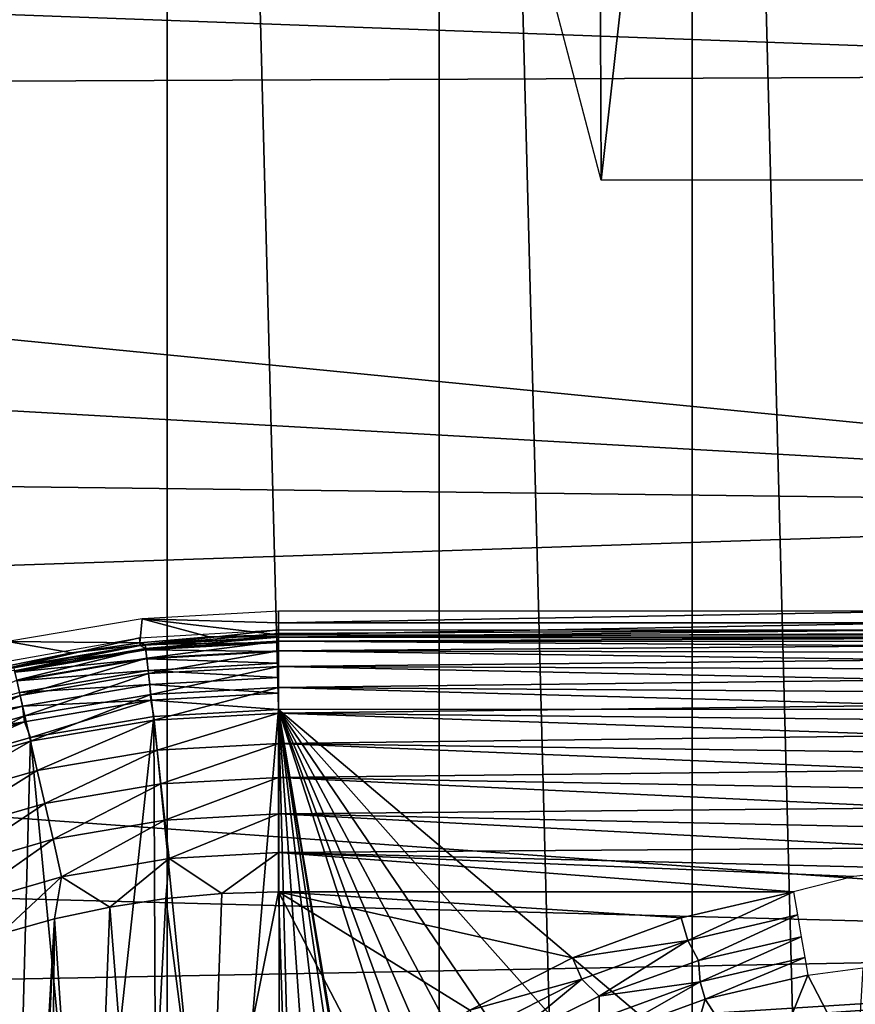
# Model space of a CAD drawing. Header units: millimetres. Extents: x -60 to 60, y -60 to 60.
# Tile 330 of 367: x 43.27 to 48.85, y 5.49 to 12.07. Entities that reach past the tile are written whole.
import ezdxf

# ---------------------------------------------------------------- set-up
doc = ezdxf.new("R2010")
doc.units = ezdxf.units.MM
doc.header["$LTSCALE"] = 81.481481
for name, color, linetype in [('103', 7, 'CONTINUOUS'), ('209', 7, 'CONTINUOUS'), ('210', 7, 'CONTINUOUS'), ('216', 7, 'CONTINUOUS'), ('217', 7, 'CONTINUOUS'), ('244', 7, 'CONTINUOUS'), ('257', 7, 'CONTINUOUS'), ('274', 7, 'CONTINUOUS'), ('275', 7, 'CONTINUOUS'), ('295', 7, 'CONTINUOUS'), ('3', 7, 'CONTINUOUS'), ('87', 7, 'CONTINUOUS'), ('89', 7, 'CONTINUOUS'), ('90', 7, 'CONTINUOUS')]:
    doc.layers.add(name, color=color, linetype=linetype)

msp = doc.modelspace()

# ---------------------------------------------------------------- linework, layer by layer
at = {"layer": '103', "color": 7, "linetype": 'Continuous', "true_color": 0xf5f5f5}
for points in [[(45, 7.959, 2.4913), (44.5372, 7.9456, 2.4913), (45, 7.945, 2.382), (45, 7.959, 2.4913)], [(43.2321, 7.7458, 2.382), (44.1147, 7.8573, 2.2779), (44.1104, 7.895, 2.382), (43.2321, 7.7458, 2.382)], [(43.6179, 7.8381, 2.4913), (43.2321, 7.7458, 2.382), (44.1104, 7.895, 2.382), (43.6179, 7.8381, 2.4913)], [(44.076, 7.9052, 2.4913), (43.6179, 7.8381, 2.4913), (44.1104, 7.895, 2.382), (44.076, 7.9052, 2.4913)], [(44.5372, 7.9456, 2.4913), (44.076, 7.9052, 2.4913), (44.1104, 7.895, 2.382), (44.5372, 7.9456, 2.4913)], [(44.5372, 7.9456, 2.4913), (44.1104, 7.895, 2.382), (45, 7.945, 2.382), (44.5372, 7.9456, 2.4913)], [(44.1104, 7.895, 2.382), (45, 7.907, 2.2779), (45, 7.945, 2.382), (44.1104, 7.895, 2.382)], [(44.1147, 7.8573, 2.2779), (45, 7.907, 2.2779), (44.1104, 7.895, 2.382), (44.1147, 7.8573, 2.2779)], [(44.1147, 7.8573, 2.2779), (45, 7.8471, 2.1846), (45, 7.907, 2.2779), (44.1147, 7.8573, 2.2779)], [(43.6179, 7.8381, 2.4913), (43.1645, 7.7445, 2.4913), (43.2321, 7.7458, 2.382), (43.6179, 7.8381, 2.4913)], [(43.2405, 7.7088, 2.2779), (44.1147, 7.8573, 2.2779), (43.2321, 7.7458, 2.382), (43.2405, 7.7088, 2.2779)], [(43.2405, 7.7088, 2.2779), (44.1214, 7.7978, 2.1846), (44.1147, 7.8573, 2.2779), (43.2405, 7.7088, 2.2779)], [(44.1214, 7.7978, 2.1846), (45, 7.8471, 2.1846), (44.1147, 7.8573, 2.2779), (44.1214, 7.7978, 2.1846)], [(44.1214, 7.7978, 2.1846), (45, 7.7681, 2.1069), (45, 7.8471, 2.1846), (44.1214, 7.7978, 2.1846)], [(43.2539, 7.6504, 2.1846), (44.1214, 7.7978, 2.1846), (43.2405, 7.7088, 2.2779), (43.2539, 7.6504, 2.1846)], [(43.2539, 7.6504, 2.1846), (44.1303, 7.7192, 2.1069), (44.1214, 7.7978, 2.1846), (43.2539, 7.6504, 2.1846)], [(44.1303, 7.7192, 2.1069), (45, 7.7681, 2.1069), (44.1214, 7.7978, 2.1846), (44.1303, 7.7192, 2.1069)], [(44.1303, 7.7192, 2.1069), (45, 7.6739, 2.0485), (45, 7.7681, 2.1069), (44.1303, 7.7192, 2.1069)], [(43.2714, 7.5733, 2.1069), (44.1303, 7.7192, 2.1069), (43.2539, 7.6504, 2.1846), (43.2714, 7.5733, 2.1069)], [(43.2714, 7.5733, 2.1069), (44.1408, 7.6256, 2.0485), (44.1303, 7.7192, 2.1069), (43.2714, 7.5733, 2.1069)], [(44.1408, 7.6256, 2.0485), (45, 7.6739, 2.0485), (44.1303, 7.7192, 2.1069), (44.1408, 7.6256, 2.0485)], [(45, 7.6739, 2.0485), (44.1408, 7.6256, 2.0485), (45, 7.5691, 2.0123), (45, 7.6739, 2.0485)], [(42.4344, 7.3322, 2.1069), (43.2924, 7.4815, 2.0485), (43.2714, 7.5733, 2.1069), (42.4344, 7.3322, 2.1069)], [(43.2924, 7.4815, 2.0485), (44.1408, 7.6256, 2.0485), (43.2714, 7.5733, 2.1069), (43.2924, 7.4815, 2.0485)], [(44.1408, 7.6256, 2.0485), (43.2924, 7.4815, 2.0485), (44.1475, 7.521, 2.0123), (44.1408, 7.6256, 2.0485)], [(45, 7.5691, 2.0123), (44.1408, 7.6256, 2.0485), (44.1475, 7.521, 2.0123), (45, 7.5691, 2.0123)], [(45, 7.4591, 2), (45, 7.5691, 2.0123), (44.1475, 7.521, 2.0123), (45, 7.4591, 2)], [(44.1475, 7.521, 2.0123), (43.2924, 7.4815, 2.0485), (43.3059, 7.3771, 2.0123), (44.1475, 7.521, 2.0123)], [(43.3458, 7.2734, 2), (44.1475, 7.521, 2.0123), (43.3059, 7.3771, 2.0123), (43.3458, 7.2734, 2)], [(43.3458, 7.2734, 2), (44.1678, 7.4125, 2), (44.1475, 7.521, 2.0123), (43.3458, 7.2734, 2)], [(44.1678, 7.4125, 2), (45, 7.4591, 2), (44.1475, 7.521, 2.0123), (44.1678, 7.4125, 2)], [(42.4655, 7.2433, 2.0485), (43.2924, 7.4815, 2.0485), (42.4344, 7.3322, 2.1069), (42.4655, 7.2433, 2.0485)], [(43.2924, 7.4815, 2.0485), (42.4655, 7.2433, 2.0485), (43.3059, 7.3771, 2.0123), (43.2924, 7.4815, 2.0485)], [(43.3059, 7.3771, 2.0123), (42.4655, 7.2433, 2.0485), (42.4858, 7.1394, 2.0123), (43.3059, 7.3771, 2.0123)], [(42.5444, 7.0433, 2), (43.3059, 7.3771, 2.0123), (42.4858, 7.1394, 2.0123), (42.5444, 7.0433, 2)], [(42.5444, 7.0433, 2), (43.3458, 7.2734, 2), (43.3059, 7.3771, 2.0123), (42.5444, 7.0433, 2)]]:
    msp.add_3dface(points, dxfattribs=at)
at = {"layer": '209', "color": 151, "linetype": 'Continuous', "true_color": 0x7dbfed}
for points in [[(42.3223, 38.1068, 28.5), (44.2586, -35.8396, 28.5), (44.2586, 35.8396, 28.5), (42.3223, 38.1068, 28.5)], [(42.3223, -38.1068, 28.5), (44.2586, -35.8396, 28.5), (42.3223, 38.1068, 28.5), (42.3223, -38.1068, 28.5)], [(44.2586, 35.8396, 28.5), (46.0737, -33.4741, 28.5), (46.0737, 33.4741, 28.5), (44.2586, 35.8396, 28.5)], [(44.2586, -35.8396, 28.5), (46.0737, -33.4741, 28.5), (44.2586, 35.8396, 28.5), (44.2586, -35.8396, 28.5)], [(46.0737, 33.4741, 28.5), (47.7624, -31.017, 28.5), (47.7624, 31.017, 28.5), (46.0737, 33.4741, 28.5)], [(46.0737, -33.4741, 28.5), (47.7624, -31.017, 28.5), (46.0737, 33.4741, 28.5), (46.0737, -33.4741, 28.5)], [(47.7624, 31.017, 28.5), (49.3203, -28.4747, 28.5), (49.3203, 28.4747, 28.5), (47.7624, 31.017, 28.5)], [(47.7624, -31.017, 28.5), (49.3203, -28.4747, 28.5), (47.7624, 31.017, 28.5), (47.7624, -31.017, 28.5)]]:
    msp.add_3dface(points, dxfattribs=at)
at = {"layer": '210', "color": 151, "linetype": 'Continuous', "true_color": 0x7dbfed}
for points in [[(47.098, 24.3154, 25.5), (47.1554, 10.9956, 25.5), (46.478, 13.5768, 25.5), (47.098, 24.3154, 25.5)], [(48.3572, 21.7036, 25.5), (47.1554, 10.9956, 25.5), (47.098, 24.3154, 25.5), (48.3572, 21.7036, 25.5)], [(49.3153, 10.9956, 25.5), (47.1554, 10.9956, 25.5), (48.3572, 21.7036, 25.5), (49.3153, 10.9956, 25.5)], [(49.4717, 19.0267, 25.5), (49.3153, 10.9956, 25.5), (48.3572, 21.7036, 25.5), (49.4717, 19.0267, 25.5)]]:
    msp.add_3dface(points, dxfattribs=at)
at = {"layer": '216', "color": 151, "linetype": 'Continuous', "true_color": 0x7dbfed}
for points in [[(45, 7.9914, 13.9913), (44.078, 7.8882, 16.8297), (44.0723, 7.9374, 13.9913), (45, 7.9914, 13.9913)], [(45, 7.9667, 15.4105), (44.078, 7.8882, 16.8297), (45, 7.9914, 13.9913), (45, 7.9667, 15.4105)], [(45, 7.9419, 16.8297), (44.078, 7.8882, 16.8297), (45, 7.9667, 15.4105), (45, 7.9419, 16.8297)], [(44.0723, 7.9374, 13.9913), (43.1685, 7.7278, 16.8297), (43.1571, 7.776, 13.9913), (44.0723, 7.9374, 13.9913)], [(44.078, 7.8882, 16.8297), (43.1685, 7.7278, 16.8297), (44.0723, 7.9374, 13.9913), (44.078, 7.8882, 16.8297)]]:
    msp.add_3dface(points, dxfattribs=at)
at = {"layer": '217', "color": 151, "linetype": 'Continuous', "true_color": 0x7dbfed}
for points in [[(45, 7.9667, 15.4105), (45, 7.9914, 13.9913), (49.3153, 7.9914, 13.9913), (45, 7.9667, 15.4105)], [(45, 7.9419, 16.8297), (49.3153, 7.9914, 13.9913), (49.3153, 7.9667, 15.4105), (45, 7.9419, 16.8297)], [(45, 7.9419, 16.8297), (45, 7.9667, 15.4105), (49.3153, 7.9914, 13.9913), (45, 7.9419, 16.8297)], [(49.3153, 7.9419, 16.8297), (45, 7.9419, 16.8297), (49.3153, 7.9667, 15.4105), (49.3153, 7.9419, 16.8297)]]:
    msp.add_3dface(points, dxfattribs=at)
at = {"layer": '244', "color": 151, "linetype": 'Continuous', "true_color": 0x7dbfed}
for points in [[(48.9017, 5.733, 18.2641), (48.8617, 5.0527, 17.5929), (48.5354, 5.6844, 18.2657), (48.9017, 5.733, 18.2641)], [(48.5354, 5.6844, 18.2657), (48.2335, 4.9329, 17.5929), (47.8509, 5.5248, 18.2657), (48.5354, 5.6844, 18.2657)], [(48.8617, 5.0527, 17.5929), (48.2335, 4.9329, 17.5929), (48.5354, 5.6844, 18.2657), (48.8617, 5.0527, 17.5929)], [(47.8509, 5.5248, 18.2657), (47.6252, 4.7353, 17.5929), (47.191, 5.2831, 18.2657), (47.8509, 5.5248, 18.2657)], [(48.2335, 4.9329, 17.5929), (47.6252, 4.7353, 17.5929), (47.8509, 5.5248, 18.2657), (48.2335, 4.9329, 17.5929)]]:
    msp.add_3dface(points, dxfattribs=at)
at = {"layer": '257', "color": 151, "linetype": 'Continuous', "true_color": 0x7dbfed}
for points in [[(44.2478, 6.1966, 18.5), (44.0987, 3.3034, 18.5), (43.875, 6.1399, 18.5), (44.2478, 6.1966, 18.5)], [(44.5408, 3.936, 18.5), (44.0987, 3.3034, 18.5), (44.2478, 6.1966, 18.5), (44.5408, 3.936, 18.5)], [(44.6233, 6.2308, 18.5), (44.5408, 3.936, 18.5), (44.2478, 6.1966, 18.5), (44.6233, 6.2308, 18.5)], [(45.0566, 4.5102, 18.5), (44.5408, 3.936, 18.5), (45, 6.2421, 18.5), (45.0566, 4.5102, 18.5)], [(45, 6.2421, 18.5), (44.5408, 3.936, 18.5), (44.6233, 6.2308, 18.5), (45, 6.2421, 18.5)], [(48.4408, 6.2421, 18.5), (47.6894, 6.0669, 18.5), (45, 6.2421, 18.5), (48.4408, 6.2421, 18.5)], [(47.6894, 6.0669, 18.5), (46.9646, 5.8016, 18.5), (45, 6.2421, 18.5), (47.6894, 6.0669, 18.5)], [(46.9646, 5.8016, 18.5), (46.2776, 5.45, 18.5), (45, 6.2421, 18.5), (46.9646, 5.8016, 18.5)], [(46.2776, 5.45, 18.5), (45.6384, 5.0174, 18.5), (45, 6.2421, 18.5), (46.2776, 5.45, 18.5)], [(45.6384, 5.0174, 18.5), (45.0566, 4.5102, 18.5), (45, 6.2421, 18.5), (45.6384, 5.0174, 18.5)], [(43.875, 6.1399, 18.5), (43.7369, 2.6216, 18.5), (43.5063, 6.0608, 18.5), (43.875, 6.1399, 18.5)], [(44.0987, 3.3034, 18.5), (43.7369, 2.6216, 18.5), (43.875, 6.1399, 18.5), (44.0987, 3.3034, 18.5)], [(43.5063, 6.0608, 18.5), (43.1804, 0.3859, 18.5), (43.1431, 5.9596, 18.5), (43.5063, 6.0608, 18.5)], [(43.2743, 1.152, 18.5), (43.1804, 0.3859, 18.5), (43.5063, 6.0608, 18.5), (43.2743, 1.152, 18.5)], [(43.4607, 1.9009, 18.5), (43.2743, 1.152, 18.5), (43.5063, 6.0608, 18.5), (43.4607, 1.9009, 18.5)], [(43.7369, 2.6216, 18.5), (43.4607, 1.9009, 18.5), (43.5063, 6.0608, 18.5), (43.7369, 2.6216, 18.5)]]:
    msp.add_3dface(points, dxfattribs=at)
at = {"layer": '274', "color": 151, "linetype": 'Continuous', "true_color": 0x7dbfed}
for points in [[(45, 7.9419, 16.8297), (49.3153, 7.9419, 16.8297), (49.3153, 7.9339, 16.9674), (45, 7.9419, 16.8297)], [(45, 7.9419, 16.8297), (49.3153, 7.9339, 16.9674), (45, 7.9172, 17.0902), (45, 7.9419, 16.8297)], [(49.3153, 7.9339, 16.9674), (49.3153, 7.9147, 17.104), (45, 7.9172, 17.0902), (49.3153, 7.9339, 16.9674)], [(45, 7.9172, 17.0902), (49.3153, 7.8846, 17.2387), (45, 7.852, 17.3461), (45, 7.9172, 17.0902)], [(49.3153, 7.9147, 17.104), (49.3153, 7.8846, 17.2387), (45, 7.9172, 17.0902), (49.3153, 7.9147, 17.104)], [(49.3153, 7.8846, 17.2387), (49.3153, 7.8436, 17.3704), (45, 7.852, 17.3461), (49.3153, 7.8846, 17.2387)], [(45, 7.852, 17.3461), (49.3153, 7.792, 17.4984), (45, 7.748, 17.5888), (45, 7.852, 17.3461)], [(49.3153, 7.8436, 17.3704), (49.3153, 7.792, 17.4984), (45, 7.852, 17.3461), (49.3153, 7.8436, 17.3704)], [(49.3153, 7.792, 17.4984), (49.3153, 7.7303, 17.6218), (45, 7.748, 17.5888), (49.3153, 7.792, 17.4984)], [(49.3153, 7.7303, 17.6218), (49.3153, 7.6588, 17.7398), (45, 7.748, 17.5888), (49.3153, 7.7303, 17.6218)], [(45, 7.748, 17.5888), (49.3153, 7.6588, 17.7398), (45, 7.6077, 17.8125), (45, 7.748, 17.5888)], [(49.3153, 7.6588, 17.7398), (49.3153, 7.5779, 17.8516), (45, 7.6077, 17.8125), (49.3153, 7.6588, 17.7398)], [(45, 7.6077, 17.8125), (49.3153, 7.4882, 17.9564), (45, 7.4344, 18.0118), (45, 7.6077, 17.8125)], [(49.3153, 7.5779, 17.8516), (49.3153, 7.4882, 17.9564), (45, 7.6077, 17.8125), (49.3153, 7.5779, 17.8516)], [(49.3153, 7.4882, 17.9564), (49.3153, 7.3903, 18.0537), (45, 7.4344, 18.0118), (49.3153, 7.4882, 17.9564)], [(45, 7.4344, 18.0118), (49.3153, 7.2849, 18.1426), (45, 7.2324, 18.1818), (45, 7.4344, 18.0118)], [(49.3153, 7.3903, 18.0537), (49.3153, 7.2849, 18.1426), (45, 7.4344, 18.0118), (49.3153, 7.3903, 18.0537)], [(49.3153, 7.2849, 18.1426), (49.3153, 7.1726, 18.2228), (45, 7.2324, 18.1818), (49.3153, 7.2849, 18.1426)], [(45, 7.2324, 18.1818), (49.3153, 7.0541, 18.2935), (45, 7.0065, 18.3185), (45, 7.2324, 18.1818)], [(49.3153, 7.1726, 18.2228), (49.3153, 7.0541, 18.2935), (45, 7.2324, 18.1818), (49.3153, 7.1726, 18.2228)], [(49.3153, 7.0541, 18.2935), (49.3153, 6.9303, 18.3545), (45, 7.0065, 18.3185), (49.3153, 7.0541, 18.2935)], [(45, 7.0065, 18.3185), (49.3153, 6.802, 18.4052), (45, 6.7621, 18.4185), (45, 7.0065, 18.3185)], [(49.3153, 6.9303, 18.3545), (49.3153, 6.802, 18.4052), (45, 7.0065, 18.3185), (49.3153, 6.9303, 18.3545)], [(49.3153, 6.802, 18.4052), (49.3153, 6.67, 18.4453), (45, 6.7621, 18.4185), (49.3153, 6.802, 18.4052)], [(45, 6.7621, 18.4185), (49.3153, 6.5352, 18.4746), (45, 6.5051, 18.4795), (45, 6.7621, 18.4185)], [(49.3153, 6.67, 18.4453), (49.3153, 6.5352, 18.4746), (45, 6.7621, 18.4185), (49.3153, 6.67, 18.4453)], [(49.3153, 6.5352, 18.4746), (49.3153, 6.3984, 18.4928), (45, 6.5051, 18.4795), (49.3153, 6.5352, 18.4746)], [(49.3153, 6.3984, 18.4928), (48.843, 6.3431, 18.497), (45, 6.5051, 18.4795), (49.3153, 6.3984, 18.4928)], [(48.843, 6.3431, 18.497), (48.4408, 6.2421, 18.5), (45, 6.5051, 18.4795), (48.843, 6.3431, 18.497)], [(48.4408, 6.2421, 18.5), (45, 6.2421, 18.5), (45, 6.5051, 18.4795), (48.4408, 6.2421, 18.5)]]:
    msp.add_3dface(points, dxfattribs=at)
at = {"layer": '275', "color": 151, "linetype": 'Continuous', "true_color": 0x7dbfed}
for points in [[(44.078, 7.8882, 16.8297), (45, 7.9419, 16.8297), (44.1136, 7.8674, 17.0902), (44.078, 7.8882, 16.8297)], [(45, 7.9419, 16.8297), (45, 7.9172, 17.0902), (44.1136, 7.8674, 17.0902), (45, 7.9419, 16.8297)], [(44.1136, 7.8674, 17.0902), (45, 7.9172, 17.0902), (44.1209, 7.8027, 17.3461), (44.1136, 7.8674, 17.0902)], [(45, 7.9172, 17.0902), (45, 7.852, 17.3461), (44.1209, 7.8027, 17.3461), (45, 7.9172, 17.0902)], [(43.1685, 7.7278, 16.8297), (44.078, 7.8882, 16.8297), (43.2383, 7.7187, 17.0902), (43.1685, 7.7278, 16.8297)], [(43.2383, 7.7187, 17.0902), (44.078, 7.8882, 16.8297), (44.1136, 7.8674, 17.0902), (43.2383, 7.7187, 17.0902)], [(43.2383, 7.7187, 17.0902), (44.1136, 7.8674, 17.0902), (43.2528, 7.6552, 17.3461), (43.2383, 7.7187, 17.0902)], [(43.2528, 7.6552, 17.3461), (44.1136, 7.8674, 17.0902), (44.1209, 7.8027, 17.3461), (43.2528, 7.6552, 17.3461)], [(44.1209, 7.8027, 17.3461), (45, 7.852, 17.3461), (44.1325, 7.6993, 17.5888), (44.1209, 7.8027, 17.3461)], [(45, 7.852, 17.3461), (45, 7.748, 17.5888), (44.1325, 7.6993, 17.5888), (45, 7.852, 17.3461)], [(43.2528, 7.6552, 17.3461), (44.1209, 7.8027, 17.3461), (43.2759, 7.5538, 17.5888), (43.2528, 7.6552, 17.3461)], [(43.2759, 7.5538, 17.5888), (44.1209, 7.8027, 17.3461), (44.1325, 7.6993, 17.5888), (43.2759, 7.5538, 17.5888)], [(43.2759, 7.5538, 17.5888), (44.1325, 7.6993, 17.5888), (43.3071, 7.417, 17.8125), (43.2759, 7.5538, 17.5888)], [(43.3071, 7.417, 17.8125), (44.1325, 7.6993, 17.5888), (44.1482, 7.5599, 17.8125), (43.3071, 7.417, 17.8125)], [(44.1325, 7.6993, 17.5888), (45, 7.748, 17.5888), (44.1482, 7.5599, 17.8125), (44.1325, 7.6993, 17.5888)], [(45, 7.748, 17.5888), (45, 7.6077, 17.8125), (44.1482, 7.5599, 17.8125), (45, 7.748, 17.5888)], [(42.441, 7.3132, 17.5888), (43.2528, 7.6552, 17.3461), (43.2759, 7.5538, 17.5888), (42.441, 7.3132, 17.5888)], [(44.1482, 7.5599, 17.8125), (45, 7.6077, 17.8125), (44.1676, 7.3877, 18.0118), (44.1482, 7.5599, 17.8125)], [(45, 7.6077, 17.8125), (45, 7.4344, 18.0118), (44.1676, 7.3877, 18.0118), (45, 7.6077, 17.8125)], [(42.441, 7.3132, 17.5888), (43.2759, 7.5538, 17.5888), (42.4873, 7.1808, 17.8125), (42.441, 7.3132, 17.5888)], [(42.4873, 7.1808, 17.8125), (43.2759, 7.5538, 17.5888), (43.3071, 7.417, 17.8125), (42.4873, 7.1808, 17.8125)], [(43.3071, 7.417, 17.8125), (44.1482, 7.5599, 17.8125), (43.3457, 7.248, 18.0118), (43.3071, 7.417, 17.8125)], [(43.3457, 7.248, 18.0118), (44.1482, 7.5599, 17.8125), (44.1676, 7.3877, 18.0118), (43.3457, 7.248, 18.0118)], [(44.1676, 7.3877, 18.0118), (45, 7.4344, 18.0118), (44.1902, 7.1869, 18.1818), (44.1676, 7.3877, 18.0118)], [(45, 7.4344, 18.0118), (45, 7.2324, 18.1818), (44.1902, 7.1869, 18.1818), (45, 7.4344, 18.0118)], [(42.4873, 7.1808, 17.8125), (43.3071, 7.417, 17.8125), (42.5446, 7.0172, 18.0118), (42.4873, 7.1808, 17.8125)], [(42.5446, 7.0172, 18.0118), (43.3071, 7.417, 17.8125), (43.3457, 7.248, 18.0118), (42.5446, 7.0172, 18.0118)], [(43.3457, 7.248, 18.0118), (44.1676, 7.3877, 18.0118), (43.3906, 7.0511, 18.1818), (43.3457, 7.248, 18.0118)], [(43.3906, 7.0511, 18.1818), (44.1676, 7.3877, 18.0118), (44.1902, 7.1869, 18.1818), (43.3906, 7.0511, 18.1818)], [(42.5446, 7.0172, 18.0118), (43.3457, 7.248, 18.0118), (42.6113, 6.8265, 18.1818), (42.5446, 7.0172, 18.0118)], [(42.6113, 6.8265, 18.1818), (43.3457, 7.248, 18.0118), (43.3906, 7.0511, 18.1818), (42.6113, 6.8265, 18.1818)], [(43.3906, 7.0511, 18.1818), (44.1902, 7.1869, 18.1818), (43.4409, 6.8308, 18.3185), (43.3906, 7.0511, 18.1818)], [(43.4409, 6.8308, 18.3185), (44.1902, 7.1869, 18.1818), (44.2155, 6.9624, 18.3185), (43.4409, 6.8308, 18.3185)], [(44.1902, 7.1869, 18.1818), (45, 7.2324, 18.1818), (44.2155, 6.9624, 18.3185), (44.1902, 7.1869, 18.1818)], [(45, 7.2324, 18.1818), (45, 7.0065, 18.3185), (44.2155, 6.9624, 18.3185), (45, 7.2324, 18.1818)], [(42.6113, 6.8265, 18.1818), (43.3906, 7.0511, 18.1818), (42.6859, 6.6133, 18.3185), (42.6113, 6.8265, 18.1818)], [(42.6859, 6.6133, 18.3185), (43.3906, 7.0511, 18.1818), (43.4409, 6.8308, 18.3185), (42.6859, 6.6133, 18.3185)], [(44.2155, 6.9624, 18.3185), (45, 7.0065, 18.3185), (44.2429, 6.7196, 18.4185), (44.2155, 6.9624, 18.3185)], [(45, 7.0065, 18.3185), (45, 6.7621, 18.4185), (44.2429, 6.7196, 18.4185), (45, 7.0065, 18.3185)], [(43.4409, 6.8308, 18.3185), (44.2155, 6.9624, 18.3185), (43.4953, 6.5925, 18.4185), (43.4409, 6.8308, 18.3185)], [(43.4953, 6.5925, 18.4185), (44.2155, 6.9624, 18.3185), (44.2429, 6.7196, 18.4185), (43.4953, 6.5925, 18.4185)], [(42.6859, 6.6133, 18.3185), (43.4409, 6.8308, 18.3185), (42.7666, 6.3826, 18.4185), (42.6859, 6.6133, 18.3185)], [(42.7666, 6.3826, 18.4185), (43.4409, 6.8308, 18.3185), (43.4953, 6.5925, 18.4185), (42.7666, 6.3826, 18.4185)], [(43.4953, 6.5925, 18.4185), (44.2429, 6.7196, 18.4185), (43.5525, 6.342, 18.4795), (43.4953, 6.5925, 18.4185)], [(43.5525, 6.342, 18.4795), (44.2429, 6.7196, 18.4185), (44.2717, 6.4642, 18.4795), (43.5525, 6.342, 18.4795)], [(44.2429, 6.7196, 18.4185), (45, 6.7621, 18.4185), (44.2717, 6.4642, 18.4795), (44.2429, 6.7196, 18.4185)], [(45, 6.7621, 18.4185), (45, 6.5051, 18.4795), (44.2717, 6.4642, 18.4795), (45, 6.7621, 18.4185)], [(42.7666, 6.3826, 18.4185), (43.4953, 6.5925, 18.4185), (42.8515, 6.1401, 18.4795), (42.7666, 6.3826, 18.4185)], [(42.8515, 6.1401, 18.4795), (43.4953, 6.5925, 18.4185), (43.5525, 6.342, 18.4795), (42.8515, 6.1401, 18.4795)], [(43.875, 6.1399, 18.5), (43.5525, 6.342, 18.4795), (44.2717, 6.4642, 18.4795), (43.875, 6.1399, 18.5)], [(44.2478, 6.1966, 18.5), (43.875, 6.1399, 18.5), (44.2717, 6.4642, 18.4795), (44.2478, 6.1966, 18.5)], [(44.6233, 6.2308, 18.5), (44.2478, 6.1966, 18.5), (44.2717, 6.4642, 18.4795), (44.6233, 6.2308, 18.5)], [(45, 6.5051, 18.4795), (44.6233, 6.2308, 18.5), (44.2717, 6.4642, 18.4795), (45, 6.5051, 18.4795)], [(45, 6.2421, 18.5), (44.6233, 6.2308, 18.5), (45, 6.5051, 18.4795), (45, 6.2421, 18.5)], [(43.1431, 5.9596, 18.5), (42.8515, 6.1401, 18.4795), (43.5525, 6.342, 18.4795), (43.1431, 5.9596, 18.5)], [(43.5063, 6.0608, 18.5), (43.1431, 5.9596, 18.5), (43.5525, 6.342, 18.4795), (43.5063, 6.0608, 18.5)], [(43.875, 6.1399, 18.5), (43.5063, 6.0608, 18.5), (43.5525, 6.342, 18.4795), (43.875, 6.1399, 18.5)]]:
    msp.add_3dface(points, dxfattribs=at)
at = {"layer": '295', "color": 151, "linetype": 'Continuous', "true_color": 0x7dbfed}
for points in [[(47.6894, 6.0669, 18.5), (48.4408, 6.2421, 18.5), (47.7337, 5.9176, 18.4847), (47.6894, 6.0669, 18.5)], [(47.7337, 5.9176, 18.4847), (48.4408, 6.2421, 18.5), (48.4668, 6.0886, 18.4847), (47.7337, 5.9176, 18.4847)], [(46.9646, 5.8016, 18.5), (47.6894, 6.0669, 18.5), (47.7337, 5.9176, 18.4847), (46.9646, 5.8016, 18.5)], [(47.7337, 5.9176, 18.4847), (48.4668, 6.0886, 18.4847), (47.806, 5.7823, 18.4392), (47.7337, 5.9176, 18.4847)], [(47.806, 5.7823, 18.4392), (48.4668, 6.0886, 18.4847), (48.492, 5.9405, 18.4392), (47.806, 5.7823, 18.4392)], [(47.806, 5.7823, 18.4392), (48.492, 5.9405, 18.4392), (47.8163, 5.641, 18.3652), (47.806, 5.7823, 18.4392)], [(47.8163, 5.641, 18.3652), (48.492, 5.9405, 18.4392), (48.5151, 5.8039, 18.3652), (47.8163, 5.641, 18.3652)], [(47.0268, 5.6588, 18.4847), (46.9646, 5.8016, 18.5), (47.7337, 5.9176, 18.4847), (47.0268, 5.6588, 18.4847)], [(47.0268, 5.6588, 18.4847), (47.7337, 5.9176, 18.4847), (47.1432, 5.5453, 18.4392), (47.0268, 5.6588, 18.4847)], [(47.1432, 5.5453, 18.4392), (47.7337, 5.9176, 18.4847), (47.806, 5.7823, 18.4392), (47.1432, 5.5453, 18.4392)], [(46.2776, 5.45, 18.5), (46.9646, 5.8016, 18.5), (47.0268, 5.6588, 18.4847), (46.2776, 5.45, 18.5)], [(47.8509, 5.5248, 18.2657), (47.8163, 5.641, 18.3652), (48.5151, 5.8039, 18.3652), (47.8509, 5.5248, 18.2657)], [(48.5354, 5.6844, 18.2657), (47.8509, 5.5248, 18.2657), (48.5151, 5.8039, 18.3652), (48.5354, 5.6844, 18.2657)], [(47.1432, 5.5453, 18.4392), (47.806, 5.7823, 18.4392), (47.8163, 5.641, 18.3652), (47.1432, 5.5453, 18.4392)], [(46.3567, 5.3158, 18.4847), (46.2776, 5.45, 18.5), (47.0268, 5.6588, 18.4847), (46.3567, 5.3158, 18.4847)], [(46.3567, 5.3158, 18.4847), (47.0268, 5.6588, 18.4847), (46.5126, 5.2326, 18.4392), (46.3567, 5.3158, 18.4847)], [(46.5126, 5.2326, 18.4392), (47.0268, 5.6588, 18.4847), (47.1432, 5.5453, 18.4392), (46.5126, 5.2326, 18.4392)], [(47.191, 5.2831, 18.2657), (47.1424, 5.3942, 18.3652), (47.8163, 5.641, 18.3652), (47.191, 5.2831, 18.2657)], [(47.1424, 5.3942, 18.3652), (47.1432, 5.5453, 18.4392), (47.8163, 5.641, 18.3652), (47.1424, 5.3942, 18.3652)], [(47.8509, 5.5248, 18.2657), (47.191, 5.2831, 18.2657), (47.8163, 5.641, 18.3652), (47.8509, 5.5248, 18.2657)], [(46.5126, 5.2326, 18.4392), (47.1432, 5.5453, 18.4392), (47.1424, 5.3942, 18.3652), (46.5126, 5.2326, 18.4392)]]:
    msp.add_3dface(points, dxfattribs=at)
at = {"layer": '3', "color": 7, "linetype": 'Continuous', "true_color": 0xf5f5f5}
for points in [[(53.4176, 14.5672, -3), (54.1172, 11.7035, -3), (25.8345, 12.7381, -3), (53.4176, 14.5672, -3)], [(25.8345, 12.7381, -3), (54.1172, 11.7035, -3), (26.3701, 11.5863, -3), (25.8345, 12.7381, -3)], [(54.1172, 11.7035, -3), (54.6634, 8.8067, -3), (26.3701, 11.5863, -3), (54.1172, 11.7035, -3)], [(26.3701, 11.5863, -3), (54.6634, 8.8067, -3), (26.7837, 10.3849, -3), (26.3701, 11.5863, -3)], [(26.7837, 10.3849, -3), (54.6634, 8.8067, -3), (27.0707, 9.1473, -3), (26.7837, 10.3849, -3)], [(27.0707, 9.1473, -3), (54.6634, 8.8067, -3), (27.2281, 7.8865, -3), (27.0707, 9.1473, -3)], [(54.6634, 8.8067, -3), (55.0547, 5.8849, -3), (27.2281, 7.8865, -3), (54.6634, 8.8067, -3)], [(27.2281, 7.8865, -3), (55.0547, 5.8849, -3), (27.2542, 6.6162, -3), (27.2281, 7.8865, -3)], [(27.2542, 6.6162, -3), (55.0547, 5.8849, -3), (27.1487, 5.3501, -3), (27.2542, 6.6162, -3)], [(55.0547, 5.8849, -3), (43.1709, 5.1314, -3), (27.1487, 5.3501, -3), (55.0547, 5.8849, -3)], [(43.1709, 5.1314, -3), (55.0547, 5.8849, -3), (43.8139, 5.0909, -3), (43.1709, 5.1314, -3)], [(55.0547, 5.8849, -3), (55.2898, 2.9464, -3), (43.8139, 5.0909, -3), (55.0547, 5.8849, -3)]]:
    msp.add_3dface(points, dxfattribs=at)
at = {"layer": '87', "color": 7, "linetype": 'Continuous', "true_color": 0xf5f5f5}
for points in [[(45, 7.4591, 2), (44.1678, 7.4125, 2), (44.6189, 2.9084, 2), (45, 7.4591, 2)], [(45.0138, 2.6128, 2), (45, 7.4591, 2), (44.6189, 2.9084, 2), (45.0138, 2.6128, 2)], [(48.504, 3.5176, 2), (45, 7.4591, 2), (48.1171, 2.8777, 2), (48.504, 3.5176, 2)], [(48.9652, 4.1062, 2), (45, 7.4591, 2), (48.504, 3.5176, 2), (48.9652, 4.1062, 2)], [(49.3153, 7.4591, 2), (45, 7.4591, 2), (48.9652, 4.1062, 2), (49.3153, 7.4591, 2)], [(48.1171, 2.8777, 2), (45, 7.4591, 2), (47.8102, 2.1958, 2), (48.1171, 2.8777, 2)], [(45.3627, 2.264, 2), (45, 7.4591, 2), (45.0138, 2.6128, 2), (45.3627, 2.264, 2)], [(45.6583, 1.8691, 2), (45, 7.4591, 2), (45.3627, 2.264, 2), (45.6583, 1.8691, 2)], [(45.8947, 1.4362, 2), (45, 7.4591, 2), (45.6583, 1.8691, 2), (45.8947, 1.4362, 2)], [(46.0671, 0.974, 2), (45, 7.4591, 2), (45.8947, 1.4362, 2), (46.0671, 0.974, 2)], [(46.1719, 0.492, 2), (45, 7.4591, 2), (46.0671, 0.974, 2), (46.1719, 0.492, 2)], [(47.4078, 0, 2), (45, 7.4591, 2), (46.1719, 0.492, 2), (47.4078, 0, 2)], [(47.453, 0.7464, 2), (45, 7.4591, 2), (47.4078, 0, 2), (47.453, 0.7464, 2)], [(47.5878, 1.4819, 2), (45, 7.4591, 2), (47.453, 0.7464, 2), (47.5878, 1.4819, 2)], [(47.8102, 2.1958, 2), (45, 7.4591, 2), (47.5878, 1.4819, 2), (47.8102, 2.1958, 2)], [(44.1678, 7.4125, 2), (43.3458, 7.2734, 2), (43.7238, 3.3171, 2), (44.1678, 7.4125, 2)], [(44.186, 3.1448, 2), (44.1678, 7.4125, 2), (43.7238, 3.3171, 2), (44.186, 3.1448, 2)], [(44.6189, 2.9084, 2), (44.1678, 7.4125, 2), (44.186, 3.1448, 2), (44.6189, 2.9084, 2)], [(43.3458, 7.2734, 2), (42.5444, 7.0433, 2), (43.2418, 3.4219, 2), (43.3458, 7.2734, 2)], [(43.7238, 3.3171, 2), (43.3458, 7.2734, 2), (43.2418, 3.4219, 2), (43.7238, 3.3171, 2)]]:
    msp.add_3dface(points, dxfattribs=at)
at = {"layer": '89', "color": 7, "linetype": 'Continuous', "true_color": 0xf5f5f5}
for points in [[(49.3153, 8.0377, 7), (49.3153, 8.1164, 11.5087), (45, 8.0377, 7), (49.3153, 8.0377, 7)], [(49.3153, 8.1164, 11.5087), (45, 8.1164, 11.5087), (45, 8.0377, 7), (49.3153, 8.1164, 11.5087)], [(45, 7.959, 2.4913), (49.3153, 8.0377, 7), (45, 8.0377, 7), (45, 7.959, 2.4913)], [(49.3153, 7.959, 2.4913), (49.3153, 8.0377, 7), (45, 7.959, 2.4913), (49.3153, 7.959, 2.4913)]]:
    msp.add_3dface(points, dxfattribs=at)
at = {"layer": '90', "color": 7, "linetype": 'Continuous', "true_color": 0xf5f5f5}
for points in [[(45, 8.0377, 7), (45, 8.1164, 11.5087), (44.0912, 8.0654, 11.5087), (45, 8.0377, 7)], [(44.0912, 8.0654, 11.5087), (43.1939, 7.9129, 11.5087), (44.076, 7.9052, 2.4913), (44.0912, 8.0654, 11.5087)], [(44.5372, 7.9456, 2.4913), (44.0912, 8.0654, 11.5087), (44.076, 7.9052, 2.4913), (44.5372, 7.9456, 2.4913)], [(45, 7.959, 2.4913), (45, 8.0377, 7), (44.0912, 8.0654, 11.5087), (45, 7.959, 2.4913)], [(45, 7.959, 2.4913), (44.0912, 8.0654, 11.5087), (44.5372, 7.9456, 2.4913), (45, 7.959, 2.4913)], [(43.6179, 7.8381, 2.4913), (43.1939, 7.9129, 11.5087), (43.1645, 7.7445, 2.4913), (43.6179, 7.8381, 2.4913)], [(44.076, 7.9052, 2.4913), (43.1939, 7.9129, 11.5087), (43.6179, 7.8381, 2.4913), (44.076, 7.9052, 2.4913)]]:
    msp.add_3dface(points, dxfattribs=at)

doc.saveas('drawing.dxf')
